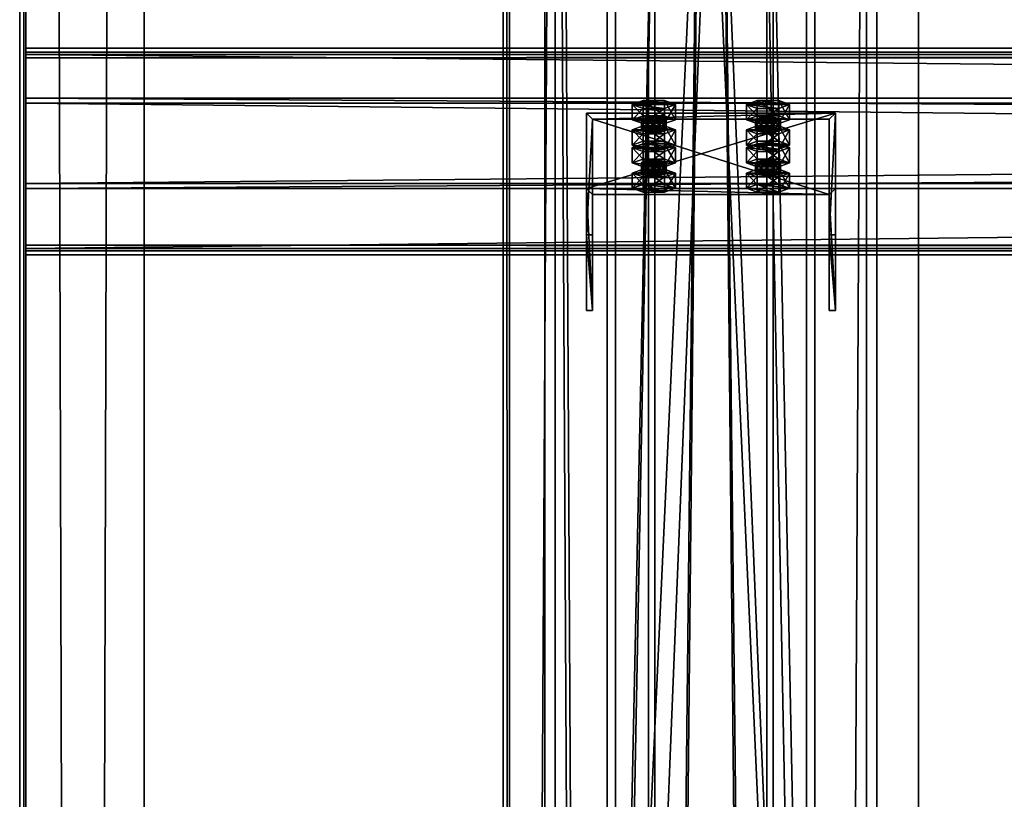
# Model space of a CAD drawing. Header units: millimetres. Extents: x -333 to 67333, y -930 to 39730.
# Tile 829 of 1056: x -333 to 141, y 32917 to 33292. Entities that reach past the tile are written whole.
import ezdxf

# ---------------------------------------------------------------- set-up
doc = ezdxf.new("R2010")
doc.units = ezdxf.units.MM
for name, color, linetype in [('13', 7, 'Continuous'), ('5', 7, 'Continuous'), ('6', 7, 'Continuous'), ('7', 7, 'Continuous'), ('8', 7, 'Continuous'), ('95', 7, 'Continuous'), ('99', 7, 'Continuous')]:
    doc.layers.add(name, color=color, linetype=linetype)

msp = doc.modelspace()

# ---------------------------------------------------------------- meshes
at = {"layer": '13', "color": 30}
mesh = msp.add_polyface(dxfattribs=at)
corners = [(-332.99, 19390.98, 7560.75), (-332.99, 19378.52, 7502.06), (-332.99, 39710.84, 3185.56), (-332.99, 39723.3, 3244.25), (-329.99, 19378.52, 7502.06), (-329.99, 39710.84, 3185.56), (-329.99, 19390.35, 7557.82), (-329.99, 39722.68, 3241.32), (-272.99, 19390.35, 7557.82), (-272.99, 39722.68, 3241.32), (-272.99, 19390.98, 7560.75), (-272.99, 39723.3, 3244.25)]
mesh.append_faces([[corners[k] for k in face] for face in [(0, 2, 3, 3), (1, 5, 2, 2), (4, 7, 5, 5), (6, 9, 7, 7), (8, 11, 9, 9), (10, 3, 11, 11), (0, 4, 1, 1), (8, 0, 10, 10), (7, 2, 5, 5)]], dxfattribs={"vtx0": -1, "color": 30})
mesh.append_faces([[corners[k] for k in face] for face in [(4, 0, 6, 6), (6, 0, 8, 8), (3, 7, 11, 11)]], dxfattribs={"vtx0": -1, "vtx1": -1, "color": 30})
mesh.append_faces([[corners[k] for k in face] for face in [(7, 3, 2, 2)]], dxfattribs={"vtx0": -1, "vtx2": -1, "vtx3": -1, "color": 30})
mesh.append_faces([[corners[k] for k in face] for face in [(9, 11, 7, 7)]], dxfattribs={"vtx1": -1, "color": 30})
mesh.append_faces([[corners[k] for k in face] for face in [(0, 1, 2, 2), (1, 4, 5, 5), (4, 6, 7, 7), (6, 8, 9, 9), (8, 10, 11, 11), (10, 0, 3, 3)]], dxfattribs={"vtx2": -1, "vtx3": -1, "color": 30})
mesh = msp.add_polyface(dxfattribs=at)
corners = [(-100, 29475, 2980), (-50, 29475, 2980), (-50, 38614.7, 2980), (-100, 38614.7, 2980), (-50, 29475, 2983), (-50, 38614.7, 2983), (-97, 29475, 2983), (-97, 38614.7, 2983), (-97, 29475, 3030), (-97, 38614.7, 3030), (-100, 29475, 3030), (-100, 38614.7, 3030)]
mesh.append_faces([[corners[k] for k in face] for face in [(0, 2, 3, 3), (1, 5, 2, 2), (4, 7, 5, 5), (6, 9, 7, 7), (8, 11, 9, 9), (10, 3, 11, 11), (0, 4, 1, 1), (8, 0, 10, 10), (7, 2, 5, 5)]], dxfattribs={"vtx0": -1, "color": 30})
mesh.append_faces([[corners[k] for k in face] for face in [(4, 0, 6, 6), (6, 0, 8, 8), (3, 7, 11, 11)]], dxfattribs={"vtx0": -1, "vtx1": -1, "color": 30})
mesh.append_faces([[corners[k] for k in face] for face in [(7, 3, 2, 2)]], dxfattribs={"vtx0": -1, "vtx2": -1, "vtx3": -1, "color": 30})
mesh.append_faces([[corners[k] for k in face] for face in [(9, 11, 7, 7)]], dxfattribs={"vtx1": -1, "color": 30})
mesh.append_faces([[corners[k] for k in face] for face in [(0, 1, 2, 2), (1, 4, 5, 5), (4, 6, 7, 7), (6, 8, 9, 9), (8, 10, 11, 11), (10, 0, 3, 3)]], dxfattribs={"vtx2": -1, "vtx3": -1, "color": 30})
mesh = msp.add_polyface(dxfattribs=at)
corners = [(-330.01, 33182.27, 4626.35), (-330.01, 33254.66, 4610.96), (6099.99, 33254.66, 4610.96), (6099.99, 33182.27, 4626.35), (-330.01, 33213.49, 4417.29), (6099.99, 33213.49, 4417.29), (-330.01, 33274.14, 4404.4), (6099.99, 33274.14, 4404.4), (-330.01, 33276.84, 4417.12), (6099.99, 33276.84, 4417.12), (-330.01, 33278.79, 4416.7), (6099.99, 33278.79, 4416.7), (-330.01, 33275.68, 4402.03), (6099.99, 33275.68, 4402.03), (-330.01, 33211.12, 4415.75), (6099.99, 33211.12, 4415.75), (-330.01, 33252.28, 4609.42), (6099.99, 33252.28, 4609.42), (-330.01, 33183.81, 4623.98), (6099.99, 33183.81, 4623.98), (-330.01, 33181.11, 4611.26), (6099.99, 33181.11, 4611.26), (-330.01, 33179.15, 4611.68), (6099.99, 33179.15, 4611.68)]
mesh.append_faces([[corners[k] for k in face] for face in [(0, 2, 3, 3), (1, 5, 2, 2), (4, 7, 5, 5), (6, 9, 7, 7), (8, 11, 9, 9), (10, 13, 11, 11), (12, 15, 13, 13), (14, 17, 15, 15), (16, 19, 17, 17), (18, 21, 19, 19), (20, 23, 21, 21), (22, 3, 23, 23), (8, 12, 10, 10), (20, 0, 22, 22), (11, 7, 9, 9), (3, 21, 23, 23)]], dxfattribs={"vtx0": -1, "color": 30})
mesh.append_faces([[corners[k] for k in face] for face in [(14, 1, 16, 16), (16, 0, 18, 18), (18, 0, 20, 20), (2, 19, 3, 3), (19, 2, 17, 17), (17, 2, 15, 15), (15, 5, 13, 13), (21, 3, 19, 19)]], dxfattribs={"vtx0": -1, "vtx1": -1, "color": 30})
mesh.append_faces([[corners[k] for k in face] for face in [(12, 8, 6, 6), (6, 14, 12, 12), (14, 6, 4, 4), (14, 4, 1, 1), (16, 1, 0, 0), (7, 11, 13, 13), (15, 2, 5, 5), (13, 5, 7, 7)]], dxfattribs={"vtx0": -1, "vtx2": -1, "vtx3": -1, "color": 30})
mesh.append_faces([[corners[k] for k in face] for face in [(0, 1, 2, 2), (1, 4, 5, 5), (4, 6, 7, 7), (6, 8, 9, 9), (8, 10, 11, 11), (10, 12, 13, 13), (12, 14, 15, 15), (14, 16, 17, 17), (16, 18, 19, 19), (18, 20, 21, 21), (20, 22, 23, 23), (22, 0, 3, 3)]], dxfattribs={"vtx2": -1, "vtx3": -1, "color": 30})
at = {"layer": '5', "color": 131}
mesh = msp.add_polyface(dxfattribs=at)
corners = [(-46, 38614.7, 2984), (46, 38614.7, 2984), (46, 29415, 2984), (-46, 29415, 2984), (46, 38614.7, 3076), (46, 29415, 3076), (-46, 38614.7, 3076), (-46, 29415, 3076), (-50, 38614.7, 2980), (-50, 38614.7, 3080), (-50, 29415, 3080), (-50, 29415, 2980), (50, 38614.7, 3080), (50, 29415, 3080), (50, 38614.7, 2980), (50, 29415, 2980)]
mesh.append_faces([[corners[k] for k in face] for face in [(0, 2, 3, 3), (1, 5, 2, 2), (4, 7, 5, 5), (6, 3, 7, 7), (8, 10, 11, 11), (9, 13, 10, 10), (12, 15, 13, 13), (14, 11, 15, 15)]], dxfattribs={"vtx0": -1, "color": 131})
mesh.append_faces([[corners[k] for k in face] for face in [(9, 6, 12, 12), (6, 8, 0, 0), (0, 8, 1, 1), (12, 4, 14, 14), (4, 12, 6, 6), (14, 1, 8, 8), (11, 3, 15, 15), (3, 10, 7, 7), (7, 10, 5, 5), (15, 2, 13, 13), (2, 15, 3, 3), (13, 5, 10, 10)]], dxfattribs={"vtx0": -1, "vtx1": -1, "color": 131})
mesh.append_faces([[corners[k] for k in face] for face in [(6, 9, 8, 8), (14, 4, 1, 1), (3, 11, 10, 10), (13, 2, 5, 5)]], dxfattribs={"vtx0": -1, "vtx2": -1, "vtx3": -1, "color": 131})
mesh.append_faces([[corners[k] for k in face] for face in [(0, 1, 2, 2), (1, 4, 5, 5), (4, 6, 7, 7), (6, 0, 3, 3), (8, 9, 10, 10), (9, 12, 13, 13), (12, 14, 15, 15), (14, 8, 11, 11)]], dxfattribs={"vtx2": -1, "vtx3": -1, "color": 131})
at = {"layer": '6', "color": 2}
mesh = msp.add_polyface(dxfattribs=at)
corners = [(75, 30885.22, 4751.68), (-75, 30885.22, 4751.68), (-75, 38624.7, 3106.65), (75, 38624.7, 3106.65), (-75, 30916.41, 4898.4), (-75, 38774.7, 3228.12), (75, 30916.41, 4898.4), (75, 38774.7, 3228.12), (80, 30884.18, 4746.79), (80, 30917.45, 4903.29), (80, 38779.7, 3232.17), (80, 38619.7, 3102.61), (-80, 30917.45, 4903.29), (-80, 38779.7, 3232.17), (-80, 30884.18, 4746.79), (-80, 38619.7, 3102.61)]
mesh.append_faces([[corners[k] for k in face] for face in [(0, 2, 3, 3), (1, 5, 2, 2), (4, 7, 5, 5), (6, 3, 7, 7), (8, 10, 11, 11), (9, 13, 10, 10), (12, 15, 13, 13), (14, 11, 15, 15)]], dxfattribs={"vtx0": -1, "color": 2})
mesh.append_faces([[corners[k] for k in face] for face in [(9, 6, 12, 12), (6, 8, 0, 0), (0, 8, 1, 1), (12, 4, 14, 14), (4, 12, 6, 6), (14, 1, 8, 8), (11, 3, 15, 15), (3, 10, 7, 7), (7, 10, 5, 5), (15, 2, 13, 13), (2, 15, 3, 3), (13, 5, 10, 10)]], dxfattribs={"vtx0": -1, "vtx1": -1, "color": 2})
mesh.append_faces([[corners[k] for k in face] for face in [(6, 9, 8, 8), (14, 4, 1, 1), (3, 11, 10, 10), (13, 2, 5, 5)]], dxfattribs={"vtx0": -1, "vtx2": -1, "vtx3": -1, "color": 2})
mesh.append_faces([[corners[k] for k in face] for face in [(0, 1, 2, 2), (1, 4, 5, 5), (4, 6, 7, 7), (6, 0, 3, 3), (8, 9, 10, 10), (9, 12, 13, 13), (12, 14, 15, 15), (14, 8, 11, 11)]], dxfattribs={"vtx2": -1, "vtx3": -1, "color": 2})
at = {"layer": '7', "color": 6}
mesh = msp.add_polyface(dxfattribs=at)
corners = [(60, 33247.5, 4586.93), (-60, 33247.5, 4586.93), (-60, 33211.12, 4415.75), (60, 33211.12, 4415.75), (-60, 33188.81, 4599.4), (-60, 33152.43, 4428.22), (-57, 33188.81, 4599.4), (-57, 33152.43, 4428.22), (-57, 33244.57, 4587.55), (-57, 33208.18, 4416.37), (57, 33244.57, 4587.55), (57, 33208.18, 4416.37), (57, 33188.81, 4599.4), (57, 33152.43, 4428.22), (60, 33188.81, 4599.4), (60, 33152.43, 4428.22)]
mesh.append_faces([[corners[k] for k in face] for face in [(0, 2, 3, 3), (1, 5, 2, 2), (4, 7, 5, 5), (6, 9, 7, 7), (8, 11, 9, 9), (10, 13, 11, 11), (12, 15, 13, 13), (14, 3, 15, 15), (12, 0, 14, 14), (7, 2, 5, 5)]], dxfattribs={"vtx0": -1, "color": 6})
mesh.append_faces([[corners[k] for k in face] for face in [(1, 8, 4, 4), (8, 0, 10, 10), (10, 0, 12, 12), (3, 11, 15, 15), (11, 2, 9, 9), (9, 2, 7, 7)]], dxfattribs={"vtx0": -1, "vtx1": -1, "color": 6})
mesh.append_faces([[corners[k] for k in face] for face in [(8, 1, 0, 0), (11, 3, 2, 2)]], dxfattribs={"vtx0": -1, "vtx2": -1, "vtx3": -1, "color": 6})
mesh.append_faces([[corners[k] for k in face] for face in [(6, 4, 8, 8), (13, 15, 11, 11)]], dxfattribs={"vtx1": -1, "color": 6})
mesh.append_faces([[corners[k] for k in face] for face in [(0, 1, 2, 2), (1, 4, 5, 5), (4, 6, 7, 7), (6, 8, 9, 9), (8, 10, 11, 11), (10, 12, 13, 13), (12, 14, 15, 15), (14, 0, 3, 3)]], dxfattribs={"vtx2": -1, "vtx3": -1, "color": 6})
at = {"layer": '8', "color": 253}
mesh = msp.add_polyface(dxfattribs=at)
corners = [(27, 32879.76, 3080), (-27, 32879.76, 3080), (-27, 34187.04, 4044.77), (27, 34187.04, 4044.77), (-27, 32755.14, 3080), (-27, 34090.28, 4065.33), (27, 32755.14, 3080), (27, 34090.28, 4065.33), (30, 32884.81, 3080), (30, 32750.09, 3080), (30, 34086.36, 4066.17), (30, 34190.96, 4043.93), (-30, 32750.09, 3080), (-30, 34086.36, 4066.17), (-30, 32884.81, 3080), (-30, 34190.96, 4043.93)]
mesh.append_faces([[corners[k] for k in face] for face in [(0, 2, 3, 3), (1, 5, 2, 2), (4, 7, 5, 5), (6, 3, 7, 7), (8, 10, 11, 11), (9, 13, 10, 10), (12, 15, 13, 13), (14, 11, 15, 15)]], dxfattribs={"vtx0": -1, "color": 253})
mesh.append_faces([[corners[k] for k in face] for face in [(9, 6, 12, 12), (6, 8, 0, 0), (0, 8, 1, 1), (12, 4, 14, 14), (4, 12, 6, 6), (14, 1, 8, 8), (11, 3, 15, 15), (3, 10, 7, 7), (7, 10, 5, 5), (15, 2, 13, 13), (2, 15, 3, 3), (13, 5, 10, 10)]], dxfattribs={"vtx0": -1, "vtx1": -1, "color": 253})
mesh.append_faces([[corners[k] for k in face] for face in [(6, 9, 8, 8), (14, 4, 1, 1), (3, 11, 10, 10), (13, 2, 5, 5)]], dxfattribs={"vtx0": -1, "vtx2": -1, "vtx3": -1, "color": 253})
mesh.append_faces([[corners[k] for k in face] for face in [(0, 1, 2, 2), (1, 4, 5, 5), (4, 6, 7, 7), (6, 0, 3, 3), (8, 9, 10, 10), (9, 12, 13, 13), (12, 14, 15, 15), (14, 8, 11, 11)]], dxfattribs={"vtx2": -1, "vtx3": -1, "color": 253})
at = {"layer": '95', "color": 20}
mesh = msp.add_polyface(dxfattribs=at)
corners = [(-21.5, 33244.26, 4562.06), (-22.3, 33243.64, 4559.12), (-22.3, 33238.75, 4560.16), (-32.7, 33243.64, 4559.12), (-33.5, 33244.26, 4562.06), (-33.5, 33239.37, 4563.1), (-32.7, 33244.88, 4564.99), (-32.7, 33239.99, 4566.03), (-30.5, 33245.34, 4567.14), (-30.5, 33240.45, 4568.18), (-27.5, 33245.51, 4567.93), (-27.5, 33240.62, 4568.97), (-24.5, 33245.34, 4567.14), (-24.5, 33240.45, 4568.18), (-22.3, 33244.88, 4564.99), (-22.3, 33239.99, 4566.03), (-21.5, 33239.37, 4563.1), (-27.5, 33243.01, 4556.19), (-30.5, 33243.18, 4556.97), (-24.5, 33243.18, 4556.97), (-17.11, 33251.6, 4560.5), (-22.3, 33249.73, 4551.69), (-22.3, 33242.39, 4553.25), (-17.11, 33244.26, 4562.06), (-32.7, 33249.73, 4551.69), (-32.7, 33242.39, 4553.25), (-37.89, 33251.6, 4560.5), (-37.89, 33244.26, 4562.06), (-32.7, 33253.47, 4569.3), (-32.7, 33246.13, 4570.86), (-22.3, 33253.47, 4569.3), (-22.3, 33246.13, 4570.86)]
mesh.append_faces([[corners[k] for k in face] for face in [(6, 9, 7, 7), (8, 11, 9, 9), (10, 13, 11, 11), (12, 15, 13, 13), (17, 3, 18, 18), (8, 12, 10, 10), (20, 22, 23, 23), (21, 25, 22, 22), (24, 27, 25, 25), (26, 29, 27, 27), (28, 31, 29, 29), (30, 23, 31, 31), (21, 26, 24, 24), (28, 20, 30, 30), (23, 29, 31, 31), (27, 22, 25, 25)]], dxfattribs={"vtx0": -1, "color": 20})
mesh.append_faces([[corners[k] for k in face] for face in [(3, 1, 4, 4), (4, 0, 6, 6), (6, 14, 8, 8), (26, 20, 28, 28), (29, 22, 27, 27)]], dxfattribs={"vtx0": -1, "vtx1": -1, "color": 20})
mesh.append_faces([[corners[k] for k in face] for face in [(3, 17, 19, 19), (3, 19, 1, 1), (4, 1, 0, 0), (6, 0, 14, 14), (8, 14, 12, 12), (26, 21, 20, 20), (29, 23, 22, 22)]], dxfattribs={"vtx0": -1, "vtx2": -1, "vtx3": -1, "color": 20})
mesh.append_faces([[corners[k] for k in face] for face in [(0, 1, 2, 2), (3, 4, 5, 5), (4, 6, 7, 7), (6, 8, 9, 9), (8, 10, 11, 11), (10, 12, 13, 13), (12, 14, 15, 15), (14, 0, 16, 16), (20, 21, 22, 22), (21, 24, 25, 25), (24, 26, 27, 27), (26, 28, 29, 29), (28, 30, 31, 31), (30, 20, 23, 23)]], dxfattribs={"vtx2": -1, "vtx3": -1, "color": 20})
mesh = msp.add_polyface(dxfattribs=at)
corners = [(33.5, 33244.26, 4562.06), (32.7, 33243.64, 4559.12), (32.7, 33238.75, 4560.16), (22.3, 33243.64, 4559.12), (21.5, 33244.26, 4562.06), (21.5, 33239.37, 4563.1), (22.3, 33244.88, 4564.99), (22.3, 33239.99, 4566.03), (24.5, 33245.34, 4567.14), (24.5, 33240.45, 4568.18), (27.5, 33245.51, 4567.93), (27.5, 33240.62, 4568.97), (30.5, 33245.34, 4567.14), (30.5, 33240.45, 4568.18), (32.7, 33244.88, 4564.99), (32.7, 33239.99, 4566.03), (33.5, 33239.37, 4563.1), (27.5, 33243.01, 4556.19), (24.5, 33243.18, 4556.97), (30.5, 33243.18, 4556.97), (37.89, 33251.6, 4560.5), (32.7, 33249.73, 4551.69), (32.7, 33242.39, 4553.25), (37.89, 33244.26, 4562.06), (22.3, 33249.73, 4551.69), (22.3, 33242.39, 4553.25), (17.11, 33251.6, 4560.5), (17.11, 33244.26, 4562.06), (22.3, 33253.47, 4569.3), (22.3, 33246.13, 4570.86), (32.7, 33253.47, 4569.3), (32.7, 33246.13, 4570.86)]
mesh.append_faces([[corners[k] for k in face] for face in [(6, 9, 7, 7), (8, 11, 9, 9), (10, 13, 11, 11), (12, 15, 13, 13), (17, 3, 18, 18), (8, 12, 10, 10), (20, 22, 23, 23), (21, 25, 22, 22), (24, 27, 25, 25), (26, 29, 27, 27), (28, 31, 29, 29), (30, 23, 31, 31), (21, 26, 24, 24), (28, 20, 30, 30), (23, 29, 31, 31), (27, 22, 25, 25)]], dxfattribs={"vtx0": -1, "color": 20})
mesh.append_faces([[corners[k] for k in face] for face in [(3, 1, 4, 4), (4, 0, 6, 6), (6, 14, 8, 8), (26, 20, 28, 28), (29, 22, 27, 27)]], dxfattribs={"vtx0": -1, "vtx1": -1, "color": 20})
mesh.append_faces([[corners[k] for k in face] for face in [(3, 17, 19, 19), (3, 19, 1, 1), (4, 1, 0, 0), (6, 0, 14, 14), (8, 14, 12, 12), (26, 21, 20, 20), (29, 23, 22, 22)]], dxfattribs={"vtx0": -1, "vtx2": -1, "vtx3": -1, "color": 20})
mesh.append_faces([[corners[k] for k in face] for face in [(0, 1, 2, 2), (3, 4, 5, 5), (4, 6, 7, 7), (6, 8, 9, 9), (8, 10, 11, 11), (10, 12, 13, 13), (12, 14, 15, 15), (14, 0, 16, 16), (20, 21, 22, 22), (21, 24, 25, 25), (24, 26, 27, 27), (26, 28, 29, 29), (28, 30, 31, 31), (30, 20, 23, 23)]], dxfattribs={"vtx2": -1, "vtx3": -1, "color": 20})
mesh = msp.add_polyface(dxfattribs=at)
corners = [(-21.5, 33244.26, 4562.06), (-22.3, 33238.75, 4560.16), (-21.5, 33239.37, 4563.1), (-22.3, 33243.64, 4559.12), (-24.5, 33243.18, 4556.97), (-24.5, 33238.29, 4558.01), (-27.5, 33243.01, 4556.19), (-27.5, 33238.12, 4557.23), (-30.5, 33243.18, 4556.97), (-30.5, 33238.29, 4558.01), (-32.7, 33243.64, 4559.12), (-32.7, 33238.75, 4560.16), (-33.5, 33239.37, 4563.1), (-33.5, 33244.26, 4562.06), (-32.7, 33239.99, 4566.03), (-22.3, 33244.88, 4564.99), (-22.3, 33239.99, 4566.03), (-27.5, 33240.62, 4568.97), (-24.5, 33240.45, 4568.18), (-30.5, 33240.45, 4568.18), (-17.11, 33239.37, 4563.1), (-22.3, 33237.5, 4554.29), (-22.3, 33230.16, 4555.85), (-17.11, 33232.03, 4564.66), (-32.7, 33237.5, 4554.29), (-32.7, 33230.16, 4555.85), (-37.89, 33239.37, 4563.1), (-37.89, 33232.03, 4564.66), (-32.7, 33241.24, 4571.9), (-32.7, 33233.9, 4573.46), (-22.3, 33241.24, 4571.9), (-22.3, 33233.9, 4573.46), (-37.89, 33230.81, 4462.68), (-17.11, 33230.81, 4462.68), (-32.7, 33232.68, 4471.49), (-22.3, 33232.68, 4471.49)]
mesh.append_faces([[corners[k] for k in face] for face in [(0, 1, 2, 2), (3, 5, 1, 1), (4, 7, 5, 5), (6, 9, 7, 7), (8, 11, 9, 9), (10, 12, 11, 11), (13, 14, 12, 12), (15, 2, 16, 16), (16, 17, 18, 18), (9, 5, 7, 7), (20, 22, 23, 23), (21, 25, 22, 22), (24, 27, 25, 25), (26, 29, 27, 27), (28, 31, 29, 29), (30, 23, 31, 31), (21, 26, 24, 24), (28, 20, 30, 30), (23, 29, 31, 31), (34, 33, 35, 35)]], dxfattribs={"vtx0": -1, "color": 20})
mesh.append_faces([[corners[k] for k in face] for face in [(17, 16, 19, 19), (19, 2, 14, 14), (14, 1, 12, 12), (12, 5, 11, 11), (11, 5, 9, 9), (26, 20, 28, 28), (29, 22, 27, 27), (32, 33, 34, 34)]], dxfattribs={"vtx0": -1, "vtx1": -1, "color": 20})
mesh.append_faces([[corners[k] for k in face] for face in [(19, 16, 2, 2), (14, 2, 1, 1), (12, 1, 5, 5), (26, 21, 20, 20)]], dxfattribs={"vtx0": -1, "vtx2": -1, "vtx3": -1, "color": 20})
mesh.append_faces([[corners[k] for k in face] for face in [(3, 4, 5, 5), (4, 6, 7, 7), (6, 8, 9, 9), (8, 10, 11, 11), (20, 21, 22, 22), (21, 24, 25, 25), (24, 26, 27, 27), (26, 28, 29, 29), (28, 30, 31, 31), (30, 20, 23, 23)]], dxfattribs={"vtx2": -1, "vtx3": -1, "color": 20})
mesh = msp.add_polyface(dxfattribs=at)
corners = [(33.5, 33244.26, 4562.06), (32.7, 33238.75, 4560.16), (33.5, 33239.37, 4563.1), (32.7, 33243.64, 4559.12), (30.5, 33243.18, 4556.97), (30.5, 33238.29, 4558.01), (27.5, 33243.01, 4556.19), (27.5, 33238.12, 4557.23), (24.5, 33243.18, 4556.97), (24.5, 33238.29, 4558.01), (22.3, 33243.64, 4559.12), (22.3, 33238.75, 4560.16), (21.5, 33239.37, 4563.1), (21.5, 33244.26, 4562.06), (22.3, 33239.99, 4566.03), (32.7, 33244.88, 4564.99), (32.7, 33239.99, 4566.03), (27.5, 33240.62, 4568.97), (30.5, 33240.45, 4568.18), (24.5, 33240.45, 4568.18), (37.89, 33239.37, 4563.1), (32.7, 33237.5, 4554.29), (32.7, 33230.16, 4555.85), (37.89, 33232.03, 4564.66), (22.3, 33237.5, 4554.29), (22.3, 33230.16, 4555.85), (17.11, 33239.37, 4563.1), (17.11, 33232.03, 4564.66), (22.3, 33241.24, 4571.9), (22.3, 33233.9, 4573.46), (32.7, 33241.24, 4571.9), (32.7, 33233.9, 4573.46), (17.11, 33230.81, 4462.68), (32.7, 33228.93, 4453.88), (22.3, 33232.68, 4471.49), (37.89, 33230.81, 4462.68), (32.7, 33232.68, 4471.49)]
mesh.append_faces([[corners[k] for k in face] for face in [(0, 1, 2, 2), (3, 5, 1, 1), (4, 7, 5, 5), (6, 9, 7, 7), (8, 11, 9, 9), (10, 12, 11, 11), (13, 14, 12, 12), (15, 2, 16, 16), (16, 17, 18, 18), (9, 5, 7, 7), (20, 22, 23, 23), (21, 25, 22, 22), (24, 27, 25, 25), (26, 29, 27, 27), (28, 31, 29, 29), (30, 23, 31, 31), (21, 26, 24, 24), (28, 20, 30, 30), (23, 29, 31, 31), (34, 35, 36, 36)]], dxfattribs={"vtx0": -1, "color": 20})
mesh.append_faces([[corners[k] for k in face] for face in [(17, 16, 19, 19), (19, 2, 14, 14), (14, 2, 12, 12), (12, 5, 11, 11), (11, 5, 9, 9), (26, 20, 28, 28), (29, 23, 27, 27), (32, 33, 34, 34)]], dxfattribs={"vtx0": -1, "vtx1": -1, "color": 20})
mesh.append_faces([[corners[k] for k in face] for face in [(19, 16, 2, 2), (12, 2, 1, 1), (12, 1, 5, 5), (26, 21, 20, 20)]], dxfattribs={"vtx0": -1, "vtx2": -1, "vtx3": -1, "color": 20})
mesh.append_faces([[corners[k] for k in face] for face in [(3, 4, 5, 5), (4, 6, 7, 7), (6, 8, 9, 9), (8, 10, 11, 11), (20, 21, 22, 22), (21, 24, 25, 25), (24, 26, 27, 27), (26, 28, 29, 29), (28, 30, 31, 31), (30, 20, 23, 23)]], dxfattribs={"vtx2": -1, "vtx3": -1, "color": 20})
mesh = msp.add_polyface(dxfattribs=at)
corners = [(-32.7, 33233.9, 4573.46), (-17.11, 33232.03, 4564.66), (-22.3, 33230.16, 4555.85), (-37.89, 33232.03, 4564.66), (-32.7, 33230.16, 4555.85), (-21.5, 33223.47, 4464.24), (-22.3, 33222.85, 4461.31), (-22.3, 33217.96, 4462.35), (-32.7, 33222.85, 4461.31), (-33.5, 33223.47, 4464.24), (-33.5, 33218.58, 4465.28), (-32.7, 33224.09, 4467.18), (-32.7, 33219.2, 4468.22), (-30.5, 33224.55, 4469.33), (-30.5, 33219.66, 4470.36), (-27.5, 33224.72, 4470.11), (-27.5, 33219.83, 4471.15), (-24.5, 33224.55, 4469.33), (-24.5, 33219.66, 4470.36), (-22.3, 33224.09, 4467.18), (-22.3, 33219.2, 4468.22), (-21.5, 33218.58, 4465.28), (-27.5, 33222.22, 4458.37), (-30.5, 33222.39, 4459.16), (-24.5, 33222.39, 4459.16), (-17.11, 33230.81, 4462.68), (-22.3, 33228.93, 4453.88), (-22.3, 33221.6, 4455.44), (-17.11, 33223.47, 4464.24), (-32.7, 33228.93, 4453.88), (-32.7, 33221.6, 4455.44), (-37.89, 33230.81, 4462.68), (-37.89, 33223.47, 4464.24), (-32.7, 33232.68, 4471.49), (-32.7, 33225.34, 4473.05), (-22.3, 33232.68, 4471.49), (-22.3, 33225.34, 4473.05)]
mesh.append_faces([[corners[k] for k in face] for face in [(3, 2, 4, 4), (11, 14, 12, 12), (13, 16, 14, 14), (15, 18, 16, 16), (17, 20, 18, 18), (22, 8, 23, 23), (13, 17, 15, 15), (25, 27, 28, 28), (26, 30, 27, 27), (29, 32, 30, 30), (31, 34, 32, 32), (33, 36, 34, 34), (35, 28, 36, 36), (26, 31, 29, 29), (28, 34, 36, 36), (32, 27, 30, 30)]], dxfattribs={"vtx0": -1, "color": 20})
mesh.append_faces([[corners[k] for k in face] for face in [(8, 6, 9, 9), (9, 5, 11, 11), (11, 19, 13, 13), (34, 27, 32, 32)]], dxfattribs={"vtx0": -1, "vtx1": -1, "color": 20})
mesh.append_faces([[corners[k] for k in face] for face in [(0, 1, 2, 2), (8, 22, 24, 24), (8, 24, 6, 6), (9, 6, 5, 5), (11, 5, 19, 19), (13, 19, 17, 17), (31, 26, 25, 25), (34, 28, 27, 27)]], dxfattribs={"vtx0": -1, "vtx2": -1, "vtx3": -1, "color": 20})
mesh.append_faces([[corners[k] for k in face] for face in [(5, 6, 7, 7), (8, 9, 10, 10), (9, 11, 12, 12), (11, 13, 14, 14), (13, 15, 16, 16), (15, 17, 18, 18), (17, 19, 20, 20), (19, 5, 21, 21), (25, 26, 27, 27), (26, 29, 30, 30), (29, 31, 32, 32), (31, 33, 34, 34), (33, 35, 36, 36), (35, 25, 28, 28)]], dxfattribs={"vtx2": -1, "vtx3": -1, "color": 20})
mesh = msp.add_polyface(dxfattribs=at)
corners = [(17.11, 33232.03, 4564.66), (37.89, 33232.03, 4564.66), (32.7, 33230.16, 4555.85), (22.3, 33230.16, 4555.85), (33.5, 33223.47, 4464.24), (32.7, 33222.85, 4461.31), (32.7, 33217.96, 4462.35), (22.3, 33222.85, 4461.31), (21.5, 33223.47, 4464.24), (21.5, 33218.58, 4465.28), (22.3, 33224.09, 4467.18), (22.3, 33219.2, 4468.22), (24.5, 33224.55, 4469.33), (24.5, 33219.66, 4470.36), (27.5, 33224.72, 4470.11), (27.5, 33219.83, 4471.15), (30.5, 33224.55, 4469.33), (30.5, 33219.66, 4470.36), (32.7, 33224.09, 4467.18), (32.7, 33219.2, 4468.22), (33.5, 33218.58, 4465.28), (27.5, 33222.22, 4458.37), (24.5, 33222.39, 4459.16), (30.5, 33222.39, 4459.16), (37.89, 33230.81, 4462.68), (32.7, 33228.93, 4453.88), (32.7, 33221.6, 4455.44), (37.89, 33223.47, 4464.24), (22.3, 33228.93, 4453.88), (22.3, 33221.6, 4455.44), (17.11, 33230.81, 4462.68), (17.11, 33223.47, 4464.24), (22.3, 33232.68, 4471.49), (22.3, 33225.34, 4473.05), (32.7, 33232.68, 4471.49), (32.7, 33225.34, 4473.05)]
mesh.append_faces([[corners[k] for k in face] for face in [(0, 2, 3, 3), (10, 13, 11, 11), (12, 15, 13, 13), (14, 17, 15, 15), (16, 19, 17, 17), (21, 7, 22, 22), (12, 16, 14, 14), (24, 26, 27, 27), (25, 29, 26, 26), (28, 31, 29, 29), (30, 33, 31, 31), (32, 35, 33, 33), (34, 27, 35, 35), (25, 30, 28, 28), (27, 33, 35, 35), (31, 26, 29, 29)]], dxfattribs={"vtx0": -1, "color": 20})
mesh.append_faces([[corners[k] for k in face] for face in [(7, 5, 8, 8), (8, 4, 10, 10), (10, 18, 12, 12), (33, 27, 31, 31)]], dxfattribs={"vtx0": -1, "vtx1": -1, "color": 20})
mesh.append_faces([[corners[k] for k in face] for face in [(0, 1, 2, 2), (7, 21, 23, 23), (7, 23, 5, 5), (8, 5, 4, 4), (10, 4, 18, 18), (12, 18, 16, 16), (32, 25, 24, 24), (31, 27, 26, 26)]], dxfattribs={"vtx0": -1, "vtx2": -1, "vtx3": -1, "color": 20})
mesh.append_faces([[corners[k] for k in face] for face in [(4, 5, 6, 6), (7, 8, 9, 9), (8, 10, 11, 11), (10, 12, 13, 13), (12, 14, 15, 15), (14, 16, 17, 17), (16, 18, 19, 19), (18, 4, 20, 20), (24, 25, 26, 26), (25, 28, 29, 29), (28, 30, 31, 31), (30, 32, 33, 33), (32, 34, 35, 35), (34, 24, 27, 27)]], dxfattribs={"vtx2": -1, "vtx3": -1, "color": 20})
mesh = msp.add_polyface(dxfattribs=at)
corners = [(-21.5, 33223.47, 4464.24), (-22.3, 33217.96, 4462.35), (-21.5, 33218.58, 4465.28), (-22.3, 33222.85, 4461.31), (-24.5, 33222.39, 4459.16), (-24.5, 33217.5, 4460.2), (-27.5, 33222.22, 4458.37), (-27.5, 33217.33, 4459.41), (-30.5, 33222.39, 4459.16), (-30.5, 33217.5, 4460.2), (-32.7, 33222.85, 4461.31), (-32.7, 33217.96, 4462.35), (-33.5, 33218.58, 4465.28), (-33.5, 33223.47, 4464.24), (-32.7, 33219.2, 4468.22), (-22.3, 33224.09, 4467.18), (-22.3, 33219.2, 4468.22), (-27.5, 33219.83, 4471.15), (-24.5, 33219.66, 4470.36), (-30.5, 33219.66, 4470.36), (-17.11, 33218.58, 4465.28), (-22.3, 33216.71, 4456.48), (-22.3, 33209.37, 4458.04), (-17.11, 33211.24, 4466.84), (-32.7, 33216.71, 4456.48), (-32.7, 33209.37, 4458.04), (-37.89, 33218.58, 4465.28), (-37.89, 33211.24, 4466.84), (-32.7, 33220.45, 4474.09), (-32.7, 33213.11, 4475.64), (-22.3, 33220.45, 4474.09), (-22.3, 33213.11, 4475.64)]
mesh.append_faces([[corners[k] for k in face] for face in [(0, 1, 2, 2), (3, 5, 1, 1), (4, 7, 5, 5), (6, 9, 7, 7), (8, 11, 9, 9), (10, 12, 11, 11), (13, 14, 12, 12), (15, 2, 16, 16), (16, 17, 18, 18), (9, 5, 7, 7), (20, 22, 23, 23), (21, 25, 22, 22), (24, 27, 25, 25), (26, 29, 27, 27), (28, 31, 29, 29), (30, 23, 31, 31), (21, 26, 24, 24), (28, 20, 30, 30), (23, 29, 31, 31), (27, 22, 25, 25)]], dxfattribs={"vtx0": -1, "color": 20})
mesh.append_faces([[corners[k] for k in face] for face in [(17, 16, 19, 19), (19, 2, 14, 14), (14, 1, 12, 12), (12, 5, 11, 11), (11, 5, 9, 9), (26, 20, 28, 28), (29, 22, 27, 27)]], dxfattribs={"vtx0": -1, "vtx1": -1, "color": 20})
mesh.append_faces([[corners[k] for k in face] for face in [(19, 16, 2, 2), (14, 2, 1, 1), (12, 1, 5, 5), (26, 21, 20, 20), (29, 23, 22, 22)]], dxfattribs={"vtx0": -1, "vtx2": -1, "vtx3": -1, "color": 20})
mesh.append_faces([[corners[k] for k in face] for face in [(3, 4, 5, 5), (4, 6, 7, 7), (6, 8, 9, 9), (8, 10, 11, 11), (20, 21, 22, 22), (21, 24, 25, 25), (24, 26, 27, 27), (26, 28, 29, 29), (28, 30, 31, 31), (30, 20, 23, 23)]], dxfattribs={"vtx2": -1, "vtx3": -1, "color": 20})
mesh = msp.add_polyface(dxfattribs=at)
corners = [(33.5, 33223.47, 4464.24), (32.7, 33217.96, 4462.35), (33.5, 33218.58, 4465.28), (32.7, 33222.85, 4461.31), (30.5, 33222.39, 4459.16), (30.5, 33217.5, 4460.2), (27.5, 33222.22, 4458.37), (27.5, 33217.33, 4459.41), (24.5, 33222.39, 4459.16), (24.5, 33217.5, 4460.2), (22.3, 33222.85, 4461.31), (22.3, 33217.96, 4462.35), (21.5, 33218.58, 4465.28), (21.5, 33223.47, 4464.24), (22.3, 33219.2, 4468.22), (32.7, 33224.09, 4467.18), (32.7, 33219.2, 4468.22), (27.5, 33219.83, 4471.15), (30.5, 33219.66, 4470.36), (24.5, 33219.66, 4470.36), (37.89, 33218.58, 4465.28), (32.7, 33216.71, 4456.48), (32.7, 33209.37, 4458.04), (37.89, 33211.24, 4466.84), (22.3, 33216.71, 4456.48), (22.3, 33209.37, 4458.04), (17.11, 33218.58, 4465.28), (17.11, 33211.24, 4466.84), (22.3, 33220.45, 4474.09), (22.3, 33213.11, 4475.64), (32.7, 33220.45, 4474.09), (32.7, 33213.11, 4475.64)]
mesh.append_faces([[corners[k] for k in face] for face in [(0, 1, 2, 2), (3, 5, 1, 1), (4, 7, 5, 5), (6, 9, 7, 7), (8, 11, 9, 9), (10, 12, 11, 11), (13, 14, 12, 12), (15, 2, 16, 16), (16, 17, 18, 18), (9, 5, 7, 7), (20, 22, 23, 23), (21, 25, 22, 22), (24, 27, 25, 25), (26, 29, 27, 27), (28, 31, 29, 29), (30, 23, 31, 31), (21, 26, 24, 24), (28, 20, 30, 30), (23, 29, 31, 31), (27, 22, 25, 25)]], dxfattribs={"vtx0": -1, "color": 20})
mesh.append_faces([[corners[k] for k in face] for face in [(17, 16, 19, 19), (19, 2, 14, 14), (14, 2, 12, 12), (12, 5, 11, 11), (11, 5, 9, 9), (26, 20, 28, 28), (29, 22, 27, 27)]], dxfattribs={"vtx0": -1, "vtx1": -1, "color": 20})
mesh.append_faces([[corners[k] for k in face] for face in [(19, 16, 2, 2), (12, 2, 1, 1), (12, 1, 5, 5), (26, 21, 20, 20), (29, 23, 22, 22)]], dxfattribs={"vtx0": -1, "vtx2": -1, "vtx3": -1, "color": 20})
mesh.append_faces([[corners[k] for k in face] for face in [(3, 4, 5, 5), (4, 6, 7, 7), (6, 8, 9, 9), (8, 10, 11, 11), (20, 21, 22, 22), (21, 24, 25, 25), (24, 26, 27, 27), (26, 28, 29, 29), (28, 30, 31, 31), (30, 20, 23, 23)]], dxfattribs={"vtx2": -1, "vtx3": -1, "color": 20})
at = {"layer": '99', "color": 7}
mesh = msp.add_polyface(dxfattribs=at)
corners = [(100, 1810, 1000), (-100, 1810, 1000), (-100, 4590, 1000), (100, 4590, 1000), (100, 1810, 2280), (-100, 1810, 2280), (100, 4590, 2280), (-100, 4590, 2280), (100, 0, 2950), (-100, 0, 2950), (-100, 38800, 2950), (100, 38800, 2950), (100, 38800, -700), (-100, 38800, -700), (-100, 0, -700), (100, 0, -700), (100, 36990, 2280), (-100, 36990, 2280), (-100, 34210, 2280), (100, 34210, 2280), (-100, 34210, 1000), (100, 34210, 1000), (-100, 36990, 1000), (100, 36990, 1000), (100, 19847.42, 2200), (-100, 19847.42, 2200), (-100, 18949.94, 2200), (100, 18949.94, 2200), (-100, 18949.94, 100), (100, 18949.94, 100), (-100, 19847.42, 100), (100, 19847.42, 100), (100, 30990, 2280), (-100, 30990, 2280), (-100, 28210, 2280), (100, 28210, 2280), (-100, 28210, 1000), (100, 28210, 1000), (-100, 30990, 1000), (100, 30990, 1000), (100, 24990, 2280), (-100, 24990, 2280), (-100, 22210, 2280), (100, 22210, 2280), (-100, 22210, 1000), (100, 22210, 1000), (-100, 24990, 1000), (100, 24990, 1000), (100, 16590, 2280), (-100, 16590, 2280), (-100, 13810, 2280), (100, 13810, 2280), (-100, 13810, 1000), (100, 13810, 1000), (-100, 16590, 1000), (100, 16590, 1000), (100, 10590, 1000), (100, 10590, 2280), (100, 7810, 2280), (100, 7810, 1000), (-100, 7810, 2280), (-100, 7810, 1000), (-100, 10590, 1000), (-100, 10590, 2280)]
mesh.append_faces([[corners[k] for k in face] for face in [(0, 2, 3, 3), (4, 1, 0, 0), (6, 5, 4, 4), (3, 7, 6, 6), (8, 10, 11, 11), (12, 10, 13, 13), (14, 12, 13, 13), (8, 14, 9, 9), (16, 18, 19, 19), (19, 20, 21, 21), (21, 22, 23, 23), (23, 17, 16, 16), (24, 26, 27, 27), (27, 28, 29, 29), (29, 30, 31, 31), (31, 25, 24, 24), (32, 34, 35, 35), (35, 36, 37, 37), (37, 38, 39, 39), (39, 33, 32, 32), (40, 42, 43, 43), (43, 44, 45, 45), (45, 46, 47, 47), (47, 41, 40, 40), (48, 50, 51, 51), (51, 52, 53, 53), (53, 54, 55, 55), (55, 49, 48, 48), (58, 61, 59, 59), (59, 62, 56, 56), (56, 63, 57, 57), (57, 60, 58, 58)]], dxfattribs={"vtx0": -1, "color": 7})
mesh.append_faces([[corners[k] for k in face] for face in [(29, 55, 27, 27), (55, 56, 53, 53), (27, 48, 24, 24), (15, 29, 12, 12), (0, 8, 4, 4), (4, 8, 6, 6), (58, 8, 57, 57), (51, 8, 48, 48), (43, 8, 40, 40), (35, 8, 32, 32), (19, 8, 16, 16), (12, 23, 11, 11), (31, 12, 29, 29), (23, 39, 21, 21), (11, 16, 8, 8), (32, 21, 39, 39), (21, 32, 19, 19), (40, 37, 47, 47), (37, 40, 35, 35), (24, 45, 31, 31), (45, 24, 43, 43), (57, 53, 56, 56), (53, 57, 51, 51), (6, 59, 3, 3), (59, 6, 58, 58), (42, 25, 44, 44), (25, 42, 26, 26), (44, 30, 46, 46), (36, 30, 38, 38), (20, 30, 22, 22), (9, 5, 10, 10), (5, 14, 1, 1), (1, 14, 2, 2), (61, 14, 62, 62), (52, 14, 54, 54), (28, 14, 30, 30), (10, 17, 13, 13), (17, 33, 18, 18), (13, 30, 14, 14), (38, 18, 33, 33), (18, 38, 20, 20), (46, 34, 41, 41), (34, 46, 36, 36), (26, 54, 28, 28), (62, 50, 63, 63), (50, 62, 52, 52), (2, 60, 7, 7), (60, 2, 61, 61)]], dxfattribs={"vtx0": -1, "vtx1": -1, "color": 7})
mesh.append_faces([[corners[k] for k in face] for face in [(55, 29, 0, 0), (55, 3, 59, 59), (29, 15, 0, 0), (6, 8, 58, 58), (57, 8, 51, 51), (48, 8, 43, 43), (40, 8, 35, 35), (32, 8, 19, 19), (23, 12, 31, 31), (23, 31, 45, 45), (23, 47, 37, 37), (43, 24, 48, 48), (46, 30, 36, 36), (38, 30, 20, 20), (2, 14, 61, 61), (62, 14, 52, 52), (54, 14, 28, 28), (17, 10, 5, 5), (17, 7, 60, 60), (17, 63, 50, 50), (17, 49, 42, 42), (17, 41, 34, 34), (13, 22, 30, 30), (49, 26, 42, 42)]], dxfattribs={"vtx0": -1, "vtx1": -1, "vtx2": -1, "vtx3": -1, "color": 7})
mesh.append_faces([[corners[k] for k in face] for face in [(55, 0, 3, 3), (55, 59, 56, 56), (27, 55, 48, 48), (0, 15, 8, 8), (23, 45, 47, 47), (23, 37, 39, 39), (11, 23, 16, 16), (44, 25, 30, 30), (5, 9, 14, 14), (17, 5, 7, 7), (17, 60, 63, 63), (17, 50, 49, 49), (17, 42, 41, 41), (17, 34, 33, 33), (13, 17, 22, 22), (26, 49, 54, 54)]], dxfattribs={"vtx0": -1, "vtx2": -1, "vtx3": -1, "color": 7})
mesh.append_faces([[corners[k] for k in face] for face in [(0, 1, 2, 2), (4, 5, 1, 1), (6, 7, 5, 5), (3, 2, 7, 7), (8, 9, 10, 10), (12, 11, 10, 10), (14, 15, 12, 12), (8, 15, 14, 14), (16, 17, 18, 18), (19, 18, 20, 20), (21, 20, 22, 22), (23, 22, 17, 17), (24, 25, 26, 26), (27, 26, 28, 28), (29, 28, 30, 30), (31, 30, 25, 25), (32, 33, 34, 34), (35, 34, 36, 36), (37, 36, 38, 38), (39, 38, 33, 33), (40, 41, 42, 42), (43, 42, 44, 44), (45, 44, 46, 46), (47, 46, 41, 41), (48, 49, 50, 50), (51, 50, 52, 52), (53, 52, 54, 54), (55, 54, 49, 49), (58, 60, 61, 61), (59, 61, 62, 62), (56, 62, 63, 63), (57, 63, 60, 60)]], dxfattribs={"vtx2": -1, "vtx3": -1, "color": 7})

doc.saveas('drawing.dxf')
